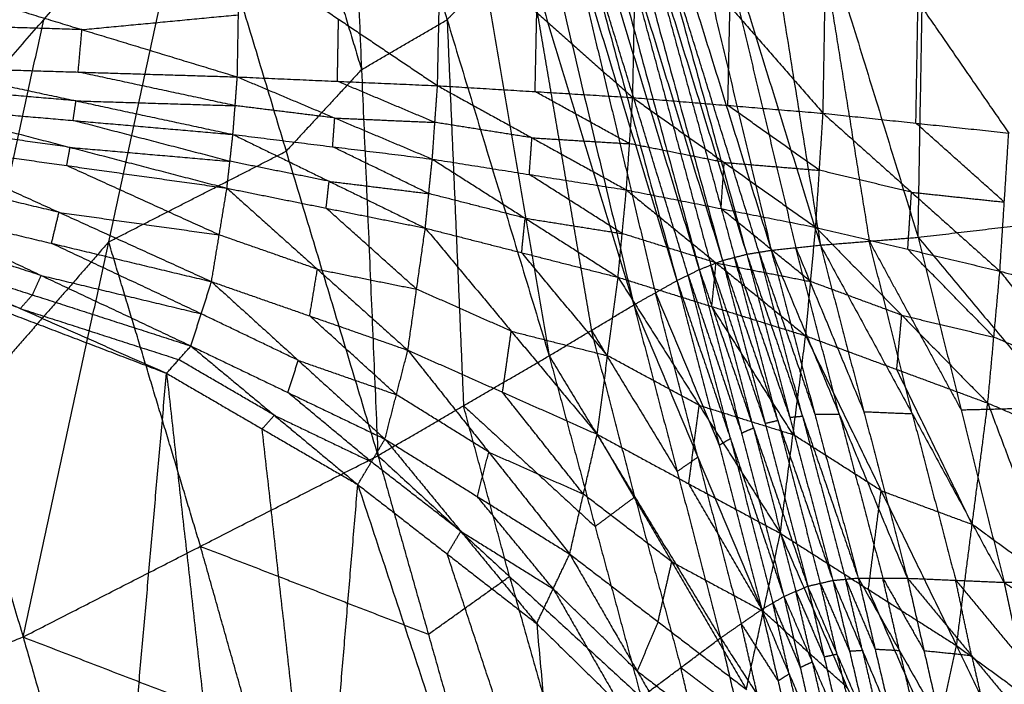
# Model space of a CAD drawing. Header units: millimetres. Extents: x -106 to 110, y -96 to 120.
# Tile 477 of 656: x 31.47 to 34.8, y -87.73 to -85.48. Entities that reach past the tile are written whole.
import ezdxf

# ---------------------------------------------------------------- set-up
doc = ezdxf.new("R2010")
doc.units = ezdxf.units.MM
doc.header["$MEASUREMENT"] = 0
doc.layers.add('Default', color=7, linetype='Continuous', true_color=0x000000)

msp = doc.modelspace()

# ---------------------------------------------------------------- linework, layer by layer
at = {"layer": 'Default'}
for points in [[(33.1836, -83.8762, 12.4654), (33.5142, -85.0855, 12.9996), (33.8447, -86.2949, 13.5338)], [(33.1836, -83.8762, 12.4654), (33.5551, -85.075, 13.0002), (33.9266, -86.2738, 13.5349)], [(33.2607, -83.8514, 12.4656), (33.5937, -85.0626, 13.0003), (33.9266, -86.2738, 13.5349)], [(33.2607, -83.8514, 12.4656), (33.6352, -85.0558, 13.0009), (34.0097, -86.2602, 13.5362)], [(33.443, -83.8807, 12.5091), (33.7263, -85.0705, 13.0227), (34.0097, -86.2602, 13.5362)], [(33.443, -83.8807, 12.5091), (33.8095, -85.0618, 13.0244), (34.176, -86.2429, 13.5397)], [(33.1066, -83.9012, 12.4653), (33.4363, -85.1134, 12.999), (33.766, -86.3257, 13.5327)], [(33.1066, -83.9012, 12.4653), (33.4757, -85.098, 12.9995), (33.8447, -86.2949, 13.5338)], [(33.0297, -83.9264, 12.4654), (33.36, -85.1448, 12.9989), (33.6903, -86.3631, 13.5324)], [(33.0297, -83.9264, 12.4654), (33.3978, -85.126, 12.999), (33.766, -86.3257, 13.5327)], [(33.8069, -83.9421, 12.5976), (33.9915, -85.0925, 13.0687), (34.176, -86.2429, 13.5397)], [(33.8069, -83.9421, 12.5976), (34.1568, -85.0793, 13.0735), (34.5067, -86.2165, 13.5493)], [(32.9527, -83.9518, 12.4655), (33.2486, -85.1985, 13.0004), (33.5445, -86.4452, 13.5353)], [(32.9527, -83.9518, 12.4655), (33.3215, -85.1575, 12.9989), (33.6903, -86.3631, 13.5324)], [(32.8239, -84.0803, 12.5079), (33.0409, -85.3487, 13.0281), (33.2578, -86.6172, 13.5482)], [(32.8239, -84.0803, 12.5079), (33.1842, -85.2627, 13.0216), (33.5445, -86.4452, 13.5353)], [(34.5067, -86.2165, 13.5493), (34.5252, -85.1514, 13.1671), (34.5437, -84.0863, 12.785)], [(34.5437, -84.0863, 12.785), (34.8573, -85.1122, 13.1789), (35.171, -86.1381, 13.5728)], [(32.5672, -84.3439, 12.5962), (32.6228, -85.6495, 13.0876), (32.6783, -86.9551, 13.5789)], [(32.5672, -84.3439, 12.5962), (32.9125, -85.4805, 13.0722), (33.2578, -86.6172, 13.5482)], [(32.3121, -84.6197, 12.6901), (32.4674, -85.1346, 12.8888), (32.6228, -85.6495, 13.0876)], [(31.0372, -86.0654, 13.1635), (31.5471, -85.4804, 12.9737), (32.057, -84.8955, 12.7839)], [(31.4773, -87.5684, 13.6308), (31.7672, -86.2319, 13.2074), (32.057, -84.8955, 12.7839)], [(32.057, -84.8955, 12.7839), (32.3676, -85.9253, 13.1814), (32.6783, -86.9551, 13.5789)], [(34.1851, -85.797, 10.0864), (34.1922, -85.386, 10.0531), (34.1992, -84.975, 10.0198)], [(34.1992, -84.975, 10.0198), (34.5063, -85.4194, 10.0447), (34.8134, -85.8638, 10.0697)], [(33.5407, -85.7438, 10.0976), (33.5477, -85.4094, 10.0787), (33.5546, -85.0751, 10.0598)], [(33.5546, -85.0751, 10.0598), (33.8699, -85.436, 10.0731), (34.1851, -85.797, 10.0864)], [(33.5551, -85.075, 13.0002), (33.7204, -85.6797, 13.2673), (33.8857, -86.2844, 13.5344)], [(33.9682, -86.267, 13.5356), (33.7809, -85.6648, 13.2679), (33.5937, -85.0626, 13.0003)], [(33.8095, -85.0618, 13.0244), (33.9512, -85.6567, 13.2812), (34.0929, -86.2516, 13.538)], [(34.1568, -85.0793, 13.0735), (34.2491, -85.6545, 13.309), (34.3414, -86.2297, 13.5445)], [(33.4757, -85.098, 12.9995), (33.6405, -85.7042, 13.2664), (33.8054, -86.3103, 13.5332)], [(33.7282, -86.3444, 13.5325), (33.5441, -85.7446, 13.2657), (33.36, -85.1448, 12.9989)], [(32.8801, -85.7037, 10.1022), (32.8857, -85.4365, 10.0947), (32.8913, -85.1694, 10.0871)], [(32.8913, -85.1694, 10.0871), (33.216, -85.4566, 10.0924), (33.5407, -85.7438, 10.0976)], [(33.3215, -85.1575, 12.9989), (33.4695, -85.7808, 13.2664), (33.6174, -86.4041, 13.5338)], [(32.2025, -85.674, 10.0994), (32.2062, -85.4638, 10.0996), (32.2099, -85.2536, 10.0999)], [(32.2099, -85.2536, 10.0999), (32.545, -85.4786, 10.1011), (32.8801, -85.7037, 10.1022)], [(33.1842, -85.2627, 13.0216), (33.2927, -85.897, 13.2817), (33.4012, -86.5312, 13.5418)], [(31.1509, -85.3542, 10.0922), (31.6767, -85.5141, 10.0958), (32.2025, -85.674, 10.0994)], [(33.0409, -85.3487, 13.0281), (32.9767, -85.4146, 13.0501), (32.9125, -85.4805, 13.0722)], [(33.8629, -85.7704, 10.092), (33.8664, -85.6032, 10.0825), (33.8699, -85.436, 10.0731)], [(34.4993, -85.8304, 10.0781), (34.5028, -85.6249, 10.0614), (34.5063, -85.4194, 10.0447)], [(31.2573, -86.8169, 13.3972), (31.4022, -86.1486, 13.1854), (31.5471, -85.4804, 12.9737)], [(31.6767, -85.5141, 10.0958), (31.9415, -85.4889, 10.0977), (32.2062, -85.4638, 10.0996)], [(32.5413, -85.6888, 10.1008), (32.5431, -85.5837, 10.1009), (32.545, -85.4786, 10.1011)], [(32.6228, -85.6495, 13.0876), (32.7676, -85.565, 13.0799), (32.9125, -85.4805, 13.0722)], [(32.9125, -85.4805, 13.0722), (32.9403, -86.1333, 13.3179), (32.9681, -86.7862, 13.5636)], [(33.2104, -85.7237, 10.0999), (33.2132, -85.5902, 10.0961), (33.216, -85.4566, 10.0924)], [(31.6767, -85.5141, 10.0958), (31.4074, -85.5059, 10.0907), (31.1381, -85.4977, 10.0856)], [(31.6638, -85.6576, 10.0892), (31.6703, -85.5858, 10.0925), (31.6767, -85.5141, 10.0958)], [(31.1252, -85.6412, 10.079), (31.6564, -85.7549, 10.1175), (32.1876, -85.8686, 10.1561)], [(31.1252, -85.6412, 10.079), (31.6638, -85.6576, 10.0892), (32.2025, -85.674, 10.0994)], [(32.1951, -85.7713, 10.1277), (31.9295, -85.7144, 10.1084), (31.6638, -85.6576, 10.0892)], [(32.1876, -85.8686, 10.1561), (32.1951, -85.7713, 10.1277), (32.2025, -85.674, 10.0994)], [(32.2025, -85.674, 10.0994), (32.5324, -85.813, 10.1389), (32.8623, -85.952, 10.1785)], [(32.2025, -85.674, 10.0994), (32.5413, -85.6888, 10.1008), (32.8801, -85.7037, 10.1022)], [(32.6228, -85.6495, 13.0876), (32.4952, -85.7874, 13.1345), (32.3676, -85.9253, 13.1814)], [(31.6564, -85.7549, 10.1175), (31.3859, -85.7313, 10.1071), (31.1153, -85.7077, 10.0967)], [(32.8712, -85.8278, 10.1404), (32.7062, -85.7583, 10.1206), (32.5413, -85.6888, 10.1008)], [(32.8623, -85.952, 10.1785), (32.8712, -85.8278, 10.1404), (32.8801, -85.7037, 10.1022)], [(32.8801, -85.7037, 10.1022), (33.1997, -85.8799, 10.1501), (33.5193, -86.0562, 10.198)], [(32.8801, -85.7037, 10.1022), (33.2104, -85.7237, 10.0999), (33.5407, -85.7438, 10.0976)], [(33.53, -85.9, 10.1478), (33.3702, -85.8119, 10.1239), (33.2104, -85.7237, 10.0999)], [(33.5193, -86.0562, 10.198), (33.53, -85.9, 10.1478), (33.5407, -85.7438, 10.0976)], [(33.5407, -85.7438, 10.0976), (33.8504, -85.9633, 10.1565), (34.16, -86.1827, 10.2155)], [(33.5407, -85.7438, 10.0976), (33.8629, -85.7704, 10.092), (34.1851, -85.797, 10.0864)], [(31.1055, -85.7742, 10.1145), (31.6364, -85.9123, 10.1783), (32.1673, -86.0503, 10.242)], [(31.1055, -85.7742, 10.1145), (31.6466, -85.8214, 10.1353), (32.1876, -85.8686, 10.1561)], [(31.6466, -85.8214, 10.1353), (31.6515, -85.7882, 10.1264), (31.6564, -85.7549, 10.1175)], [(31.6564, -85.7549, 10.1175), (31.9257, -85.7631, 10.1226), (32.1951, -85.7713, 10.1277)], [(32.5324, -85.813, 10.1389), (32.3637, -85.7921, 10.1333), (32.1951, -85.7713, 10.1277)], [(34.1726, -85.9898, 10.151), (34.0178, -85.8801, 10.1215), (33.8629, -85.7704, 10.092)], [(32.525, -85.9103, 10.1673), (32.5287, -85.8616, 10.1531), (32.5324, -85.813, 10.1389)], [(32.5324, -85.813, 10.1389), (32.7018, -85.8204, 10.1396), (32.8712, -85.8278, 10.1404)], [(34.16, -86.1827, 10.2155), (34.1726, -85.9898, 10.151), (34.1851, -85.797, 10.0864)], [(34.1851, -85.797, 10.0864), (34.4843, -86.064, 10.1587), (34.7835, -86.331, 10.231)], [(34.1851, -85.797, 10.0864), (34.4993, -85.8304, 10.0781), (34.8134, -85.8638, 10.0697)], [(31.6364, -85.9123, 10.1783), (31.3652, -85.8741, 10.1605), (31.0941, -85.8359, 10.1428)], [(32.1774, -85.9595, 10.1991), (31.912, -85.8904, 10.1672), (31.6466, -85.8214, 10.1353)], [(33.1997, -85.8799, 10.1501), (33.0354, -85.8539, 10.1452), (32.8712, -85.8278, 10.1404)], [(34.7985, -86.0974, 10.1504), (34.6489, -85.9639, 10.1142), (34.4993, -85.8304, 10.0781)], [(32.1673, -86.0503, 10.242), (32.1774, -85.9595, 10.1991), (32.1876, -85.8686, 10.1561)], [(32.1876, -85.8686, 10.1561), (32.5131, -86.027, 10.2231), (32.8387, -86.1854, 10.2901)], [(32.1876, -85.8686, 10.1561), (32.525, -85.9103, 10.1673), (32.8623, -85.952, 10.1785)], [(33.1908, -86.0041, 10.1882), (33.1953, -85.942, 10.1692), (33.1997, -85.8799, 10.1501)], [(33.1997, -85.8799, 10.1501), (33.3649, -85.89, 10.149), (33.53, -85.9, 10.1478)], [(34.7835, -86.331, 10.231), (34.7985, -86.0974, 10.1504), (34.8134, -85.8638, 10.0697)], [(31.0827, -85.8975, 10.1712), (31.5989, -86.132, 10.3244), (32.1151, -86.3665, 10.4775)], [(31.0827, -85.8975, 10.1712), (31.625, -85.9739, 10.2066), (32.1673, -86.0503, 10.242)], [(31.625, -85.9739, 10.2066), (31.6307, -85.9431, 10.1924), (31.6364, -85.9123, 10.1783)], [(31.6364, -85.9123, 10.1783), (31.9069, -85.9359, 10.1887), (32.1774, -85.9595, 10.1991)], [(32.8505, -86.0687, 10.2343), (32.6877, -85.9895, 10.2008), (32.525, -85.9103, 10.1673)], [(33.8504, -85.9633, 10.1565), (33.6902, -85.9316, 10.1522), (33.53, -85.9, 10.1478)], [(31.7672, -86.2319, 13.2074), (32.0674, -86.0786, 13.1944), (32.3676, -85.9253, 13.1814)], [(32.1412, -86.2084, 10.3598), (31.8831, -86.0912, 10.2832), (31.625, -85.9739, 10.2066)], [(32.5131, -86.027, 10.2231), (32.3453, -85.9932, 10.2111), (32.1774, -85.9595, 10.1991)], [(32.8387, -86.1854, 10.2901), (32.8505, -86.0687, 10.2343), (32.8623, -85.952, 10.1785)], [(32.8623, -85.952, 10.1785), (33.1767, -86.1518, 10.2597), (33.4911, -86.3517, 10.341)], [(32.8623, -85.952, 10.1785), (33.1908, -86.0041, 10.1882), (33.5193, -86.0562, 10.198)], [(33.8397, -86.1195, 10.2068), (33.845, -86.0414, 10.1816), (33.8504, -85.9633, 10.1565)], [(33.8504, -85.9633, 10.1565), (34.0115, -85.9766, 10.1537), (34.1726, -85.9898, 10.151)], [(31.5989, -86.132, 10.3244), (31.3281, -86.0672, 10.287), (31.0573, -86.0024, 10.2497)], [(33.5052, -86.2039, 10.2695), (33.348, -86.104, 10.2289), (33.1908, -86.0041, 10.1882)], [(34.4843, -86.064, 10.1587), (34.3284, -86.0269, 10.1548), (34.1726, -85.9898, 10.151)], [(32.503, -86.1178, 10.2661), (32.5081, -86.0724, 10.2446), (32.5131, -86.027, 10.2231)], [(32.5131, -86.027, 10.2231), (32.6818, -86.0478, 10.2287), (32.8505, -86.0687, 10.2343)], [(31.0372, -86.0654, 13.1635), (31.2573, -86.8169, 13.3972), (31.4773, -87.5684, 13.6308)], [(32.1151, -86.3665, 10.4775), (32.1412, -86.2084, 10.3598), (32.1673, -86.0503, 10.242)], [(32.1673, -86.0503, 10.242), (32.4735, -86.3244, 10.4175), (32.7797, -86.5984, 10.593)], [(32.1673, -86.0503, 10.242), (32.503, -86.1178, 10.2661), (32.8387, -86.1854, 10.2901)], [(33.1767, -86.1518, 10.2597), (33.0136, -86.1103, 10.247), (32.8505, -86.0687, 10.2343)], [(33.4911, -86.3517, 10.341), (33.5052, -86.2039, 10.2695), (33.5193, -86.0562, 10.198)], [(33.5193, -86.0562, 10.198), (33.8228, -86.3029, 10.2964), (34.1262, -86.5497, 10.3947)], [(33.5193, -86.0562, 10.198), (33.8397, -86.1195, 10.2068), (34.16, -86.1827, 10.2155)], [(34.4718, -86.2569, 10.2233), (34.478, -86.1604, 10.191), (34.4843, -86.064, 10.1587)], [(34.4843, -86.064, 10.1587), (34.6414, -86.0807, 10.1545), (34.7985, -86.0974, 10.1504)], [(31.0319, -86.1072, 10.3282), (31.5386, -86.3456, 10.5681), (32.0453, -86.584, 10.8081)], [(31.0319, -86.1072, 10.3282), (31.5735, -86.2369, 10.4029), (32.1151, -86.3665, 10.4775)], [(31.5735, -86.2369, 10.4029), (31.5862, -86.1844, 10.3636), (31.5989, -86.132, 10.3244)], [(31.5989, -86.132, 10.3244), (31.87, -86.1702, 10.3421), (32.1412, -86.2084, 10.3598)], [(32.8092, -86.3919, 10.4416), (32.6561, -86.2549, 10.3538), (32.503, -86.1178, 10.2661)], [(34.1431, -86.3662, 10.3051), (33.9914, -86.2428, 10.2559), (33.8397, -86.1195, 10.2068)], [(34.5067, -86.2165, 13.5493), (34.8389, -86.1773, 13.561), (35.171, -86.1381, 13.5728)], [(31.5386, -86.3456, 10.5681), (31.2705, -86.2592, 10.5035), (31.0024, -86.1728, 10.4389)], [(33.1649, -86.2685, 10.3155), (33.1708, -86.2102, 10.2876), (33.1767, -86.1518, 10.2597)], [(33.1767, -86.1518, 10.2597), (33.3409, -86.1779, 10.2646), (33.5052, -86.2039, 10.2695)], [(32.4735, -86.3244, 10.4175), (32.3073, -86.2664, 10.3886), (32.1412, -86.2084, 10.3598)], [(32.7797, -86.5984, 10.593), (32.8092, -86.3919, 10.4416), (32.8387, -86.1854, 10.2901)], [(32.8387, -86.1854, 10.2901), (33.1296, -86.5341, 10.5071), (33.4205, -86.8828, 10.7241)], [(32.8387, -86.1854, 10.2901), (33.1649, -86.2685, 10.3155), (33.4911, -86.3517, 10.341)], [(33.8228, -86.3029, 10.2964), (33.664, -86.2534, 10.2829), (33.5052, -86.2039, 10.2695)], [(34.1262, -86.5497, 10.3947), (34.1431, -86.3662, 10.3051), (34.16, -86.1827, 10.2155)], [(34.16, -86.1827, 10.2155), (34.4513, -86.48, 10.3331), (34.7426, -86.7774, 10.4507)], [(34.16, -86.1827, 10.2155), (34.4718, -86.2569, 10.2233), (34.7835, -86.331, 10.231)], [(30.9729, -86.2384, 10.5497), (31.4679, -86.4575, 10.8777), (31.9629, -86.6765, 11.2057)], [(30.9729, -86.2384, 10.5497), (31.5091, -86.4112, 10.6789), (32.0453, -86.584, 10.8081)], [(31.7672, -86.2319, 13.2074), (31.5122, -86.5244, 13.3023), (31.2573, -86.8169, 13.3972)], [(32.0802, -86.4753, 10.6428), (31.8268, -86.3561, 10.5228), (31.5735, -86.2369, 10.4029)], [(32.0778, -87.2617, 13.6049), (31.9225, -86.7468, 13.4061), (31.7672, -86.2319, 13.2074)], [(34.0097, -86.2602, 13.5362), (34.0929, -86.2516, 13.538), (34.176, -86.2429, 13.5397)], [(34.176, -86.2429, 13.5397), (34.3414, -86.2297, 13.5445), (34.5067, -86.2165, 13.5493)], [(34.176, -86.2429, 13.5397), (34.3232, -86.8063, 13.6214), (34.4703, -87.3696, 13.7032)], [(34.176, -86.2429, 13.5397), (34.4869, -86.8132, 13.609), (34.7977, -87.3835, 13.6782)], [(34.3414, -86.2297, 13.5445), (34.4968, -86.5149, 13.5791), (34.6522, -86.8, 13.6137)], [(34.4869, -86.8132, 13.609), (34.4141, -86.5214, 13.5767), (34.3414, -86.2297, 13.5445)], [(34.5067, -86.2165, 13.5493), (34.6522, -86.8, 13.6137), (34.7977, -87.3835, 13.6782)], [(34.5067, -86.2165, 13.5493), (34.9872, -86.7916, 13.5994), (35.4677, -87.3666, 13.6496)], [(30.9108, -86.275, 10.8079), (31.2982, -88.0351, 10.9194), (31.6856, -89.7952, 11.0309)], [(30.9108, -86.275, 10.8079), (31.4368, -86.4757, 11.0068), (31.9629, -86.6765, 11.2057)], [(31.4679, -86.4575, 10.8777), (31.2049, -86.3571, 10.7783), (30.9419, -86.2567, 10.6788)], [(33.4558, -86.6172, 10.5325), (33.3103, -86.4429, 10.424), (33.1649, -86.2685, 10.3155)], [(33.8447, -86.2949, 13.5338), (33.8857, -86.2844, 13.5344), (33.9266, -86.2738, 13.5349)], [(33.9266, -86.2738, 13.5349), (33.9682, -86.267, 13.5356), (34.0097, -86.2602, 13.5362)], [(33.9266, -86.2738, 13.5349), (34.0725, -86.8254, 13.6279), (34.2183, -87.3769, 13.7208)], [(33.9266, -86.2738, 13.5349), (34.1154, -86.8214, 13.6256), (34.3042, -87.3689, 13.7162)], [(33.9682, -86.267, 13.5356), (34.0625, -86.5408, 13.5809), (34.1569, -86.8146, 13.6262)], [(34.1154, -86.8214, 13.6256), (34.0418, -86.5442, 13.5806), (33.9682, -86.267, 13.5356)], [(34.0097, -86.2602, 13.5362), (34.1569, -86.8146, 13.6262), (34.3042, -87.3689, 13.7162)], [(34.0097, -86.2602, 13.5362), (34.24, -86.8149, 13.6197), (34.4703, -87.3696, 13.7032)], [(34.0929, -86.2516, 13.538), (34.208, -86.5289, 13.5797), (34.3232, -86.8063, 13.6214)], [(34.24, -86.8149, 13.6197), (34.1664, -86.5332, 13.5788), (34.0929, -86.2516, 13.538)], [(34.7631, -86.5542, 10.3409), (34.6174, -86.4055, 10.2821), (34.4718, -86.2569, 10.2233)], [(33.766, -86.3257, 13.5327), (33.8054, -86.3103, 13.5332), (33.8447, -86.2949, 13.5338)], [(33.8054, -86.3103, 13.5332), (33.8972, -86.578, 13.5804), (33.9889, -86.8458, 13.6275)], [(33.9496, -86.8612, 13.627), (33.8775, -86.5857, 13.5801), (33.8054, -86.3103, 13.5332)], [(33.8086, -86.4507, 10.3678), (33.8157, -86.3768, 10.3321), (33.8228, -86.3029, 10.2964)], [(33.8228, -86.3029, 10.2964), (33.983, -86.3346, 10.3007), (34.1431, -86.3662, 10.3051)], [(33.8447, -86.2949, 13.5338), (33.9889, -86.8458, 13.6275), (34.1331, -87.3967, 13.7213)], [(33.8447, -86.2949, 13.5338), (34.0315, -86.8359, 13.6273), (34.2183, -87.3769, 13.7208)], [(33.8857, -86.2844, 13.5344), (33.9791, -86.5549, 13.5811), (34.0725, -86.8254, 13.6279)], [(34.0315, -86.8359, 13.6273), (33.9586, -86.5601, 13.5808), (33.8857, -86.2844, 13.5344)], [(31.5091, -86.4112, 10.6789), (31.5239, -86.3784, 10.6235), (31.5386, -86.3456, 10.5681)], [(31.5386, -86.3456, 10.5681), (31.8094, -86.4104, 10.6055), (32.0802, -86.4753, 10.6428)], [(32.4474, -86.4825, 10.5353), (32.4604, -86.4034, 10.4764), (32.4735, -86.3244, 10.4175)], [(32.4735, -86.3244, 10.4175), (32.6413, -86.3581, 10.4295), (32.8092, -86.3919, 10.4416)], [(33.6903, -86.3631, 13.5324), (33.7282, -86.3444, 13.5325), (33.766, -86.3257, 13.5327)], [(33.7282, -86.3444, 13.5325), (33.8187, -86.6114, 13.5785), (33.9093, -86.8785, 13.6244)], [(33.8715, -86.8972, 13.6243), (33.7998, -86.6208, 13.5784), (33.7282, -86.3444, 13.5325)], [(33.766, -86.3257, 13.5327), (33.9093, -86.8785, 13.6244), (34.0526, -87.4312, 13.7161)], [(33.766, -86.3257, 13.5327), (33.9496, -86.8612, 13.627), (34.1331, -87.3967, 13.7213)], [(34.7426, -86.7774, 10.4507), (34.7631, -86.5542, 10.3409), (34.7835, -86.331, 10.231)], [(34.7835, -86.331, 10.231), (35.0606, -86.6812, 10.3686), (35.3377, -87.0314, 10.5062)], [(34.7835, -86.331, 10.231), (35.0855, -86.4152, 10.2369), (35.3875, -86.4994, 10.2428)], [(32.0453, -86.584, 10.8081), (32.0802, -86.4753, 10.6428), (32.1151, -86.3665, 10.4775)], [(32.1151, -86.3665, 10.4775), (32.4086, -86.6328, 10.7463), (32.7022, -86.8991, 11.0151)], [(32.1151, -86.3665, 10.4775), (32.4474, -86.4825, 10.5353), (32.7797, -86.5984, 10.593)], [(33.4205, -86.8828, 10.7241), (33.4558, -86.6172, 10.5325), (33.4911, -86.3517, 10.341)], [(33.4911, -86.3517, 10.341), (33.7657, -86.7847, 10.6056), (34.0403, -87.2177, 10.8702)], [(33.4911, -86.3517, 10.341), (33.8086, -86.4507, 10.3678), (34.1262, -86.5497, 10.3947)], [(33.5445, -86.4452, 13.5353), (33.6174, -86.4041, 13.5338), (33.6903, -86.3631, 13.5324)], [(33.6903, -86.3631, 13.5324), (33.8338, -86.9192, 13.6204), (33.9774, -87.4753, 13.7084)], [(33.6903, -86.3631, 13.5324), (33.8715, -86.8972, 13.6243), (34.0526, -87.4312, 13.7161)], [(34.4513, -86.48, 10.3331), (34.2972, -86.4231, 10.3191), (34.1431, -86.3662, 10.3051)], [(31.5091, -86.4112, 10.6789), (31.4885, -86.4343, 10.7783), (31.4679, -86.4575, 10.8777)], [(33.1296, -86.5341, 10.5071), (32.9694, -86.463, 10.4743), (32.8092, -86.3919, 10.4416)], [(33.6174, -86.4041, 13.5338), (33.7256, -86.6617, 13.5771), (33.8338, -86.9192, 13.6204)], [(33.7609, -86.9603, 13.6218), (33.6892, -86.6822, 13.5778), (33.6174, -86.4041, 13.5338)], [(33.2578, -86.6172, 13.5482), (33.4012, -86.5312, 13.5418), (33.5445, -86.4452, 13.5353)], [(33.5445, -86.4452, 13.5353), (33.6913, -87.0084, 13.6154), (33.8381, -87.5716, 13.6956)], [(33.5445, -86.4452, 13.5353), (33.7609, -86.9603, 13.6218), (33.9774, -87.4753, 13.7084)], [(31.4679, -86.4575, 10.8777), (31.736, -86.5439, 10.9423), (32.0041, -86.6303, 11.0069)], [(32.4086, -86.6328, 10.7463), (32.2444, -86.554, 10.6946), (32.0802, -86.4753, 10.6428)], [(34.0833, -86.8837, 10.6325), (33.9459, -86.6672, 10.5001), (33.8086, -86.4507, 10.3678)], [(34.4344, -86.6635, 10.4227), (34.4429, -86.5718, 10.3779), (34.4513, -86.48, 10.3331)], [(34.4513, -86.48, 10.3331), (34.6072, -86.5171, 10.337), (34.7631, -86.5542, 10.3409)], [(32.7409, -86.7488, 10.804), (32.5942, -86.6156, 10.6696), (32.4474, -86.4825, 10.5353)], [(33.1001, -86.7406, 10.6585), (33.1149, -86.6374, 10.5828), (33.1296, -86.5341, 10.5071)], [(33.1296, -86.5341, 10.5071), (33.2927, -86.5757, 10.5198), (33.4558, -86.6172, 10.5325)], [(33.4012, -86.5312, 13.5418), (33.5462, -86.7698, 13.5786), (33.6913, -87.0084, 13.6154)], [(33.548, -87.0944, 13.6219), (33.4746, -86.8128, 13.5818), (33.4012, -86.5312, 13.5418)], [(34.0403, -87.2177, 10.8702), (34.0833, -86.8837, 10.6325), (34.1262, -86.5497, 10.3947)], [(34.1262, -86.5497, 10.3947), (34.3815, -87.0736, 10.7116), (34.6368, -87.5975, 11.0284)], [(34.1262, -86.5497, 10.3947), (34.4344, -86.6635, 10.4227), (34.7426, -86.7774, 10.4507)], [(35.0606, -86.6812, 10.3686), (34.9118, -86.6177, 10.3547), (34.7631, -86.5542, 10.3409)], [(31.9629, -86.6765, 11.2057), (32.0041, -86.6303, 11.0069), (32.0453, -86.584, 10.8081)], [(32.0453, -86.584, 10.8081), (32.3278, -86.8185, 11.1682), (32.6103, -87.0529, 11.5284)], [(32.0453, -86.584, 10.8081), (32.3738, -86.7416, 10.9116), (32.7022, -86.8991, 11.0151)], [(32.7022, -86.8991, 11.0151), (32.7409, -86.7488, 10.804), (32.7797, -86.5984, 10.593)], [(32.7797, -86.5984, 10.593), (33.0536, -86.9431, 10.9233), (33.3275, -87.2878, 11.2536)], [(32.7797, -86.5984, 10.593), (33.1001, -86.7406, 10.6585), (33.4205, -86.8828, 10.7241)], [(32.3278, -86.8185, 11.1682), (32.166, -86.7244, 11.0876), (32.0041, -86.6303, 11.0069)], [(32.3738, -86.7416, 10.9116), (32.3912, -86.6872, 10.8289), (32.4086, -86.6328, 10.7463)], [(32.4086, -86.6328, 10.7463), (32.5748, -86.6908, 10.7752), (32.7409, -86.7488, 10.804)], [(32.6783, -86.9551, 13.5789), (32.9681, -86.7862, 13.5636), (33.2578, -86.6172, 13.5482)], [(33.2578, -86.6172, 13.5482), (33.4135, -87.1947, 13.614), (33.5692, -87.7722, 13.6797)], [(33.2578, -86.6172, 13.5482), (33.548, -87.0944, 13.6219), (33.8381, -87.5716, 13.6956)], [(33.7657, -86.7847, 10.6056), (33.6107, -86.701, 10.5691), (33.4558, -86.6172, 10.5325)], [(31.6856, -89.7952, 11.0309), (31.8242, -88.2358, 11.1183), (31.9629, -86.6765, 11.2057)], [(31.9629, -86.6765, 11.2057), (32.1568, -88.4053, 11.2928), (32.3507, -90.134, 11.3798)], [(31.9629, -86.6765, 11.2057), (32.2866, -86.8647, 11.3671), (32.6103, -87.0529, 11.5284)], [(34.6897, -87.1875, 10.7396), (34.5621, -86.9255, 10.5811), (34.4344, -86.6635, 10.4227)], [(32.6562, -86.976, 11.2717), (32.515, -86.8588, 11.0916), (32.3738, -86.7416, 10.9116)], [(33.374, -87.0853, 10.9888), (33.2371, -86.913, 10.8237), (33.1001, -86.7406, 10.6585)], [(33.0536, -86.9431, 10.9233), (32.8973, -86.846, 10.8636), (32.7409, -86.7488, 10.804)], [(34.6368, -87.5975, 11.0284), (34.6897, -87.1875, 10.7396), (34.7426, -86.7774, 10.4507)], [(34.7426, -86.7774, 10.4507), (34.9754, -87.3961, 10.8223), (35.2082, -88.0149, 11.1939)], [(34.7426, -86.7774, 10.4507), (35.0401, -86.9044, 10.4784), (35.3377, -87.0314, 10.5062)], [(32.9681, -86.7862, 13.5636), (33.1908, -86.9904, 13.5888), (33.4135, -87.1947, 13.614)], [(33.1238, -87.3636, 13.6293), (33.0459, -87.0749, 13.5964), (32.9681, -86.7862, 13.5636)], [(33.7304, -87.0503, 10.7972), (33.748, -86.9175, 10.7014), (33.7657, -86.7847, 10.6056)], [(33.7657, -86.7847, 10.6056), (33.9245, -86.8342, 10.619), (34.0833, -86.8837, 10.6325)], [(34.3232, -86.8063, 13.6214), (34.405, -86.8097, 13.6152), (34.4869, -86.8132, 13.609)], [(34.4869, -86.8132, 13.609), (34.5604, -87.0949, 13.6498), (34.634, -87.3765, 13.6907)], [(34.6522, -86.8, 13.6137), (34.8197, -86.7958, 13.6066), (34.9872, -86.7916, 13.5994)], [(32.2866, -86.8647, 11.3671), (32.3072, -86.8416, 11.2676), (32.3278, -86.8185, 11.1682)], [(32.3278, -86.8185, 11.1682), (32.492, -86.8972, 11.22), (32.6562, -86.976, 11.2717)], [(33.9889, -86.8458, 13.6275), (34.0102, -86.8408, 13.6274), (34.0315, -86.8359, 13.6273)], [(34.0315, -86.8359, 13.6273), (34.1036, -87.1113, 13.6742), (34.1757, -87.3868, 13.721)], [(34.0725, -86.8254, 13.6279), (34.0939, -86.8234, 13.6267), (34.1154, -86.8214, 13.6256)], [(34.1154, -86.8214, 13.6256), (34.1883, -87.0971, 13.672), (34.2612, -87.3729, 13.7185)], [(34.1569, -86.8146, 13.6262), (34.1985, -86.8147, 13.623), (34.24, -86.8149, 13.6197)], [(34.24, -86.8149, 13.6197), (34.3136, -87.0921, 13.6647), (34.3872, -87.3692, 13.7097)], [(32.4805, -88.5934, 11.4541), (32.3836, -87.7291, 11.4106), (32.2866, -86.8647, 11.3671)], [(33.9093, -86.8785, 13.6244), (33.9295, -86.8698, 13.6257), (33.9496, -86.8612, 13.627)], [(33.9496, -86.8612, 13.627), (34.0212, -87.1376, 13.6729), (34.0929, -87.4139, 13.7187)], [(32.6103, -87.0529, 11.5284), (32.6562, -86.976, 11.2717), (32.7022, -86.8991, 11.0151)], [(32.7022, -86.8991, 11.0151), (32.9589, -87.211, 11.4582), (33.2157, -87.5229, 11.9014)], [(32.7022, -86.8991, 11.0151), (33.0148, -87.0935, 11.1343), (33.3275, -87.2878, 11.2536)], [(33.3275, -87.2878, 11.2536), (33.374, -87.0853, 10.9888), (33.4205, -86.8828, 10.7241)], [(33.4205, -86.8828, 10.7241), (33.6729, -87.3142, 11.123), (33.9253, -87.7456, 11.522)], [(33.4205, -86.8828, 10.7241), (33.7304, -87.0503, 10.7972), (34.0403, -87.2177, 10.8702)], [(33.8338, -86.9192, 13.6204), (33.8527, -86.9082, 13.6223), (33.8715, -86.8972, 13.6243)], [(33.8715, -86.8972, 13.6243), (33.9432, -87.1752, 13.6683), (34.015, -87.4533, 13.7123)], [(34.3815, -87.0736, 10.7116), (34.2324, -86.9786, 10.672), (34.0833, -86.8837, 10.6325)], [(33.0148, -87.0935, 11.1343), (33.0342, -87.0183, 11.0288), (33.0536, -86.9431, 10.9233)], [(33.0536, -86.9431, 10.9233), (33.2138, -87.0142, 10.9561), (33.374, -87.0853, 10.9888)], [(31.4773, -87.5684, 13.6308), (32.0778, -87.2617, 13.6049), (32.6783, -86.9551, 13.5789)], [(32.9589, -87.211, 11.4582), (32.8076, -87.0935, 11.365), (32.6562, -86.976, 11.2717)], [(32.6783, -86.9551, 13.5789), (32.8491, -87.5592, 13.6199), (33.0199, -88.1634, 13.661)], [(32.6783, -86.9551, 13.5789), (33.1238, -87.3636, 13.6293), (33.5692, -87.7722, 13.6797)], [(33.6913, -87.0084, 13.6154), (33.7261, -86.9843, 13.6186), (33.7609, -86.9603, 13.6218)], [(33.7609, -86.9603, 13.6218), (33.8343, -87.2419, 13.6619), (33.9078, -87.5235, 13.702)], [(32.3507, -90.134, 11.3798), (32.4805, -88.5934, 11.4541), (32.6103, -87.0529, 11.5284)], [(32.6103, -87.0529, 11.5284), (32.913, -87.2879, 11.7149), (33.2157, -87.5229, 11.9014)], [(32.6103, -87.0529, 11.5284), (32.9984, -88.2275, 11.7299), (33.3864, -89.402, 11.9315)], [(33.9828, -87.4817, 11.1961), (33.8566, -87.266, 10.9966), (33.7304, -87.0503, 10.7972)], [(34.3385, -87.4076, 10.9493), (34.36, -87.2406, 10.8305), (34.3815, -87.0736, 10.7116)], [(34.3815, -87.0736, 10.7116), (34.5356, -87.1305, 10.7256), (34.6897, -87.1875, 10.7396)], [(33.2716, -87.4053, 11.5775), (33.1432, -87.2494, 11.3559), (33.0148, -87.0935, 11.1343)], [(33.6729, -87.3142, 11.123), (33.5234, -87.1998, 11.0559), (33.374, -87.0853, 10.9888)], [(33.4135, -87.1947, 13.614), (33.4808, -87.1445, 13.6179), (33.548, -87.0944, 13.6219)], [(33.548, -87.0944, 13.6219), (33.6258, -87.3832, 13.6548), (33.7037, -87.6719, 13.6876)], [(32.913, -87.2879, 11.7149), (32.936, -87.2495, 11.5865), (32.9589, -87.211, 11.4582)], [(32.9589, -87.211, 11.4582), (33.1153, -87.3082, 11.5178), (33.2716, -87.4053, 11.5775)], [(34.9754, -87.3961, 10.8223), (34.8325, -87.2918, 10.7809), (34.6897, -87.1875, 10.7396)], [(33.9253, -87.7456, 11.522), (33.9828, -87.4817, 11.1961), (34.0403, -87.2177, 10.8702)], [(34.0403, -87.2177, 10.8702), (34.2671, -87.7401, 11.3424), (34.4939, -88.2624, 11.8145)], [(34.0403, -87.2177, 10.8702), (34.3385, -87.4076, 10.9493), (34.6368, -87.5975, 11.0284)], [(32.0778, -87.2617, 13.6049), (32.4635, -87.4105, 13.6124), (32.8491, -87.5592, 13.6199)], [(32.2486, -87.8659, 13.6459), (32.1632, -87.5638, 13.6254), (32.0778, -87.2617, 13.6049)], [(33.3011, -88.4625, 11.9164), (33.107, -87.8752, 11.8156), (32.913, -87.2879, 11.7149)], [(33.2157, -87.5229, 11.9014), (33.2716, -87.4053, 11.5775), (33.3275, -87.2878, 11.2536)], [(33.3275, -87.2878, 11.2536), (33.5559, -87.6837, 11.7879), (33.7844, -88.0797, 12.3222)], [(33.3275, -87.2878, 11.2536), (33.6264, -87.5167, 11.3878), (33.9253, -87.7456, 11.522)], [(33.6264, -87.5167, 11.3878), (33.6496, -87.4155, 11.2554), (33.6729, -87.3142, 11.123)], [(33.6729, -87.3142, 11.123), (33.8278, -87.3979, 11.1596), (33.9828, -87.4817, 11.1961)], [(32.8491, -87.5592, 13.6199), (32.9864, -87.4614, 13.6246), (33.1238, -87.3636, 13.6293)], [(33.1238, -87.3636, 13.6293), (33.2092, -87.6657, 13.6498), (33.2946, -87.9678, 13.6703)], [(34.1331, -87.3967, 13.7213), (34.1757, -87.3868, 13.721), (34.2183, -87.3769, 13.7208)], [(34.2183, -87.3769, 13.7208), (34.2612, -87.3729, 13.7185), (34.3042, -87.3689, 13.7162)], [(34.2183, -87.3769, 13.7208), (34.2746, -87.6161, 13.7168), (34.3309, -87.8553, 13.7129)], [(34.2183, -87.3769, 13.7208), (34.3181, -87.6133, 13.7124), (34.4178, -87.8498, 13.7041)], [(34.2612, -87.3729, 13.7185), (34.3111, -87.4911, 13.7143), (34.361, -87.6093, 13.7101)], [(34.3181, -87.6133, 13.7124), (34.2897, -87.4931, 13.7155), (34.2612, -87.3729, 13.7185)], [(34.3042, -87.3689, 13.7162), (34.361, -87.6093, 13.7101), (34.4178, -87.8498, 13.7041)], [(34.3042, -87.3689, 13.7162), (34.3872, -87.3692, 13.7097), (34.4703, -87.3696, 13.7032)], [(34.3042, -87.3689, 13.7162), (34.4433, -87.614, 13.6976), (34.5825, -87.8592, 13.6791)], [(34.3872, -87.3692, 13.7097), (34.4568, -87.4918, 13.7004), (34.5264, -87.6144, 13.6911)], [(34.4433, -87.614, 13.6976), (34.4153, -87.4916, 13.7037), (34.3872, -87.3692, 13.7097)], [(34.4703, -87.3696, 13.7032), (34.5264, -87.6144, 13.6911), (34.5825, -87.8592, 13.6791)], [(34.4703, -87.3696, 13.7032), (34.634, -87.3765, 13.6907), (34.7977, -87.3835, 13.6782)], [(34.4703, -87.3696, 13.7032), (34.6876, -87.6309, 13.6658), (34.9049, -87.8921, 13.6283)], [(34.634, -87.3765, 13.6907), (34.7427, -87.5072, 13.672), (34.8513, -87.6378, 13.6533)], [(34.6876, -87.6309, 13.6658), (34.6608, -87.5037, 13.6783), (34.634, -87.3765, 13.6907)], [(34.7977, -87.3835, 13.6782), (35.1327, -87.375, 13.6639), (35.4677, -87.3666, 13.6496)], [(33.2716, -87.4053, 11.5775), (33.3858, -87.6033, 11.8446), (33.5, -87.8013, 12.1118)], [(33.5559, -87.6837, 11.7879), (33.4138, -87.5445, 11.6827), (33.2716, -87.4053, 11.5775)], [(34.0526, -87.4312, 13.7161), (34.0929, -87.4139, 13.7187), (34.1331, -87.3967, 13.7213)], [(34.1331, -87.3967, 13.7213), (34.1887, -87.6356, 13.718), (34.2442, -87.8746, 13.7147)], [(34.1331, -87.3967, 13.7213), (34.232, -87.626, 13.7171), (34.3309, -87.8553, 13.7129)], [(34.1757, -87.3868, 13.721), (34.2252, -87.5014, 13.7189), (34.2746, -87.6161, 13.7168)], [(34.232, -87.626, 13.7171), (34.2039, -87.5064, 13.7191), (34.1757, -87.3868, 13.721)], [(34.5653, -87.93, 11.4215), (34.4519, -87.6688, 11.1854), (34.3385, -87.4076, 10.9493)], [(34.7977, -87.3835, 13.6782), (34.8513, -87.6378, 13.6533), (34.9049, -87.8921, 13.6283)], [(34.7977, -87.3835, 13.6782), (35.1855, -87.6433, 13.6189), (35.5732, -87.9032, 13.5595)], [(33.9774, -87.4753, 13.7084), (34.015, -87.4533, 13.7123), (34.0526, -87.4312, 13.7161)], [(34.0526, -87.4312, 13.7161), (34.1077, -87.6711, 13.7116), (34.1628, -87.911, 13.707)], [(34.0526, -87.4312, 13.7161), (34.1484, -87.6529, 13.7154), (34.2442, -87.8746, 13.7147)], [(34.0929, -87.4139, 13.7187), (34.1408, -87.5248, 13.7184), (34.1887, -87.6356, 13.718)], [(34.1484, -87.6529, 13.7154), (34.1207, -87.5334, 13.7171), (34.0929, -87.4139, 13.7187)], [(33.8381, -87.5716, 13.6956), (33.9078, -87.5235, 13.702), (33.9774, -87.4753, 13.7084)], [(33.9774, -87.4753, 13.7084), (34.0326, -87.7168, 13.7013), (34.0878, -87.9582, 13.6942)], [(33.9774, -87.4753, 13.7084), (34.0701, -87.6932, 13.7077), (34.1628, -87.911, 13.707)], [(34.015, -87.4533, 13.7123), (34.0614, -87.5622, 13.7119), (34.1077, -87.6711, 13.7116)], [(34.0701, -87.6932, 13.7077), (34.0426, -87.5732, 13.71), (34.015, -87.4533, 13.7123)], [(34.2671, -87.7401, 11.3424), (34.1249, -87.6109, 11.2692), (33.9828, -87.4817, 11.1961)], [(33.2157, -87.5229, 11.9014), (33.3011, -88.4625, 11.9164), (33.3864, -89.402, 11.9315)], [(33.2157, -87.5229, 11.9014), (33.5, -87.8013, 12.1118), (33.7844, -88.0797, 12.3222)], [(33.6264, -87.5167, 11.3878), (33.5911, -87.6002, 11.5878), (33.5559, -87.6837, 11.7879)], [(33.9078, -87.5235, 13.702), (33.9702, -87.6201, 13.7016), (34.0326, -87.7168, 13.7013)], [(33.963, -87.7649, 13.6949), (33.9354, -87.6442, 13.6984), (33.9078, -87.5235, 13.702)], [(28.9605, -88.5758, 13.6965), (30.2189, -88.0721, 13.6637), (31.4773, -87.5684, 13.6308)], [(31.4773, -87.5684, 13.6308), (31.6635, -88.2167, 13.6339), (31.8496, -88.865, 13.637)], [(31.4773, -87.5684, 13.6308), (32.2486, -87.8659, 13.6459), (33.0199, -88.1634, 13.661)], [(33.5692, -87.7722, 13.6797), (33.7037, -87.6719, 13.6876), (33.8381, -87.5716, 13.6956)], [(33.8381, -87.5716, 13.6956), (33.8952, -87.8161, 13.6828), (33.9523, -88.0605, 13.6701)], [(33.8381, -87.5716, 13.6956), (33.963, -87.7649, 13.6949), (34.0878, -87.9582, 13.6942)], [(34.2746, -87.6161, 13.7168), (34.2963, -87.6147, 13.7146), (34.3181, -87.6133, 13.7124)], [(34.3181, -87.6133, 13.7124), (34.3462, -87.7329, 13.7104), (34.3744, -87.8525, 13.7085)], [(34.361, -87.6093, 13.7101), (34.4022, -87.6117, 13.7039), (34.4433, -87.614, 13.6976)], [(34.4939, -88.2624, 11.8145), (34.5653, -87.93, 11.4215), (34.6368, -87.5975, 11.0284)], [(34.6368, -87.5975, 11.0284), (34.9225, -87.8062, 11.1112), (35.2082, -88.0149, 11.1939)], [(34.6368, -87.5975, 11.0284), (34.9236, -88.197, 11.4928), (35.2105, -88.7964, 11.9572)], [(34.1887, -87.6356, 13.718), (34.2104, -87.6308, 13.7175), (34.232, -87.626, 13.7171)], [(34.232, -87.626, 13.7171), (34.2598, -87.7454, 13.7154), (34.2876, -87.8649, 13.7138)], [(34.4433, -87.614, 13.6976), (34.4718, -87.7342, 13.6946), (34.5002, -87.8545, 13.6916)], [(34.5264, -87.6144, 13.6911), (34.607, -87.6226, 13.6785), (34.6876, -87.6309, 13.6658)], [(34.6876, -87.6309, 13.6658), (34.7157, -87.7533, 13.6597), (34.7437, -87.8756, 13.6537)], [(33.7037, -87.6719, 13.6876), (33.7994, -87.744, 13.6852), (33.8952, -87.8161, 13.6828)], [(33.7607, -87.9163, 13.6749), (33.7322, -87.7941, 13.6813), (33.7037, -87.6719, 13.6876)], [(34.1077, -87.6711, 13.7116), (34.1281, -87.662, 13.7135), (34.1484, -87.6529, 13.7154)], [(34.1484, -87.6529, 13.7154), (34.176, -87.7728, 13.7131), (34.2035, -87.8928, 13.7108)], [(33.5559, -87.6837, 11.7879), (33.7054, -87.7982, 11.855), (33.8548, -87.9127, 11.9221)], [(34.0326, -87.7168, 13.7013), (34.0513, -87.705, 13.7045), (34.0701, -87.6932, 13.7077)], [(34.0701, -87.6932, 13.7077), (34.0977, -87.8139, 13.7041), (34.1253, -87.9346, 13.7006)]]:
    msp.add_open_spline(points, degree=2, dxfattribs=at)

doc.saveas('drawing.dxf')
